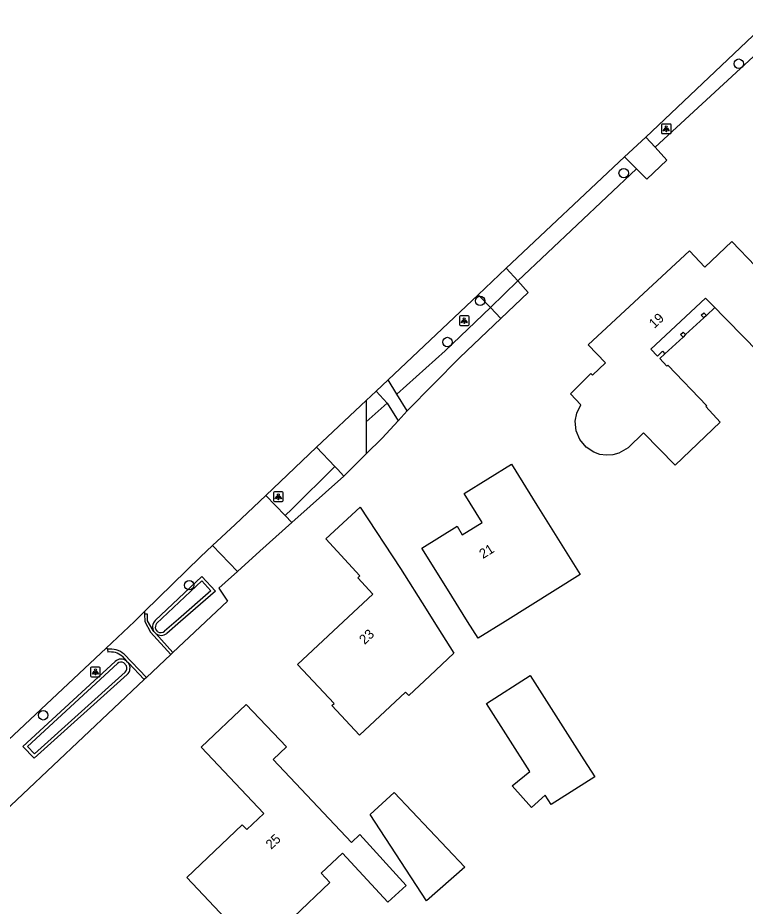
# Model space of a CAD drawing. Extents: x 157321 to 158827, y 386650 to 388532.
# Drawn here: x 157789.2 to 157864.7, y 388220.4 to 388312.7 of the extents above; entities that cross this region are included whole.
import ezdxf

# ---------------------------------------------------------------- set-up
doc = ezdxf.new("R2010")
doc.units = 0
for name, color, linetype in [('IMGEO_Boom', 7, 'Continuous'), ('IMGEO_Groenvoorziening', 7, 'Continuous'), ('IMGEO_Haag', 7, 'Continuous'), ('IMGEO_Lichtpunt', 7, 'Continuous'), ('IMGEO_Muur', 7, 'Continuous'), ('IMGEO_Pand', 7, 'Continuous'), ('IMGEO_Pand_nummerreeks', 7, 'Continuous'), ('IMGEO_Pand_overbouw', 7, 'Continuous'), ('IMGEO_Parkeervlak_open', 7, 'Continuous'), ('IMGEO_Rijbaan_lokaal_gesloten', 7, 'Continuous'), ('IMGEO_Rijbaan_lokaal_open', 7, 'Continuous'), ('IMGEO_Voetpad_open', 7, 'Continuous'), ('IMGEO_Waterloop', 7, 'Continuous')]:
    doc.layers.add(name, color=color, linetype=linetype)

msp = doc.modelspace()

# ---------------------------------------------------------------- linework, layer by layer
at = {"layer": 'IMGEO_Boom'}
for centre in [(157864.069, 388307.919), (157852.115, 388296.552), (157837.212, 388283.288), (157833.812, 388279.014), (157806.998, 388253.765), (157791.848, 388240.253)]:
    msp.add_circle(centre, 0.489, dxfattribs=at)
at = {"layer": 'IMGEO_Groenvoorziening'}
for points in [[(157869.564, 388312.349), (157855.373, 388299.233)], [(157838.273, 388282.615), (157833.595, 388278.108), (157828.565, 388273.598)], [(157829.641, 388271.861), (157835.116, 388277.407), (157839.371, 388281.466)], [(157827.544, 388272.683), (157825.378, 388270.74)], [(157825.378, 388267.393), (157827.033, 388269.034), (157828.691, 388270.831)], [(157803.46, 388250.093), (157808.321, 388254.674), (157809.722, 388253.149), (157806.095, 388250), (157804.668, 388248.761)], [(157811.999, 388255.191), (157810.721, 388254.047), (157810.079, 388253.472), (157810.979, 388252.1), (157805.312, 388246.764)], [(157800.553, 388244.478), (157790.904, 388235.794), (157789.74, 388237.012), (157799.308, 388245.841)], [(157802.333, 388243.957), (157786.547, 388229.091)]]:
    msp.add_lwpolyline(points, dxfattribs=at)
for centre, radius, start, end in [((157804.093, 388249.452), 0.901, 134.64506, 213.29493), ((157804.092, 388249.451), 0.899, 230.43183, 309.86736), ((157799.935, 388245.165), 0.922, 51.76479, 132.8279), ((157799.934, 388245.164), 0.924, 312.05128, 34.88516)]:
    msp.add_arc(centre, radius, start, end, dxfattribs=at)
at = {"layer": 'IMGEO_Haag'}
for points in [[(157822.122, 388266.089), (157817.663, 388261.672), (157816.97, 388260.985)], [(157823.061, 388265.097), (157817.662, 388260.262)]]:
    msp.add_lwpolyline(points, dxfattribs=at)
at = {"layer": 'IMGEO_Lichtpunt'}
for p, q in [((157856.042, 388301.558), (157856.042, 388300.751)), ((157856.042, 388301.558), (157856.042, 388300.751)), ((157856.944, 388301.653), (157856.136, 388301.653)), ((157856.944, 388301.653), (157856.136, 388301.653)), ((157857.038, 388300.751), (157857.038, 388301.558)), ((157857.038, 388300.751), (157857.038, 388301.558)), ((157856.136, 388300.657), (157856.944, 388300.657)), ((157856.136, 388300.657), (157856.944, 388300.657)), ((157835.064, 388281.632), (157835.064, 388280.825)), ((157835.064, 388281.632), (157835.064, 388280.825)), ((157835.966, 388281.727), (157835.158, 388281.727)), ((157835.966, 388281.727), (157835.158, 388281.727)), ((157836.06, 388280.825), (157836.06, 388281.632)), ((157836.06, 388280.825), (157836.06, 388281.632)), ((157835.158, 388280.731), (157835.966, 388280.731)), ((157835.158, 388280.731), (157835.966, 388280.731)), ((157815.756, 388263.349), (157815.756, 388262.542)), ((157815.756, 388263.349), (157815.756, 388262.542)), ((157816.658, 388263.444), (157815.85, 388263.444)), ((157816.658, 388263.444), (157815.85, 388263.444)), ((157816.752, 388262.542), (157816.752, 388263.349)), ((157816.752, 388262.542), (157816.752, 388263.349)), ((157815.85, 388262.448), (157816.658, 388262.448)), ((157815.85, 388262.448), (157816.658, 388262.448)), ((157796.765, 388245.166), (157796.765, 388244.359)), ((157796.765, 388245.166), (157796.765, 388244.359)), ((157797.667, 388245.261), (157796.859, 388245.261)), ((157797.667, 388245.261), (157796.859, 388245.261)), ((157797.761, 388244.359), (157797.761, 388245.166)), ((157797.761, 388244.359), (157797.761, 388245.166)), ((157796.859, 388244.265), (157797.667, 388244.265)), ((157796.859, 388244.265), (157797.667, 388244.265))]:
    msp.add_line(p, q, dxfattribs=at)
for points in [[(157856.416, 388301.222), (157856.455, 388301.194), (157856.267, 388300.932), (157856.229, 388300.959), (157856.416, 388301.222)], [(157856.518, 388301.174), (157856.565, 388301.174), (157856.565, 388300.852), (157856.518, 388300.852), (157856.518, 388301.174)], [(157856.628, 388301.194), (157856.666, 388301.221), (157856.853, 388300.959), (157856.814, 388300.931), (157856.628, 388301.194)], [(157835.438, 388281.296), (157835.477, 388281.268), (157835.289, 388281.006), (157835.251, 388281.033), (157835.438, 388281.296)], [(157835.54, 388281.248), (157835.587, 388281.248), (157835.587, 388280.926), (157835.54, 388280.926), (157835.54, 388281.248)], [(157835.65, 388281.268), (157835.688, 388281.295), (157835.875, 388281.033), (157835.836, 388281.005), (157835.65, 388281.268)], [(157816.13, 388263.013), (157816.169, 388262.985), (157815.981, 388262.723), (157815.943, 388262.75), (157816.13, 388263.013)], [(157816.232, 388262.965), (157816.279, 388262.965), (157816.279, 388262.643), (157816.232, 388262.643), (157816.232, 388262.965)], [(157816.342, 388262.985), (157816.38, 388263.012), (157816.567, 388262.75), (157816.528, 388262.722), (157816.342, 388262.985)], [(157797.139, 388244.83), (157797.178, 388244.802), (157796.99, 388244.54), (157796.952, 388244.567), (157797.139, 388244.83)], [(157797.241, 388244.782), (157797.288, 388244.782), (157797.288, 388244.46), (157797.241, 388244.46), (157797.241, 388244.782)], [(157797.351, 388244.802), (157797.389, 388244.829), (157797.576, 388244.567), (157797.537, 388244.539), (157797.351, 388244.802)]]:
    msp.add_lwpolyline(points, dxfattribs=at)
for centre in [(157856.541, 388301.356), (157835.563, 388281.43), (157816.255, 388263.147), (157797.264, 388244.964)]:
    msp.add_circle(centre, 0.0994, dxfattribs=at)
for centre, start, end in [((157856.136, 388301.558), 90, 180), ((157856.136, 388301.558), 90, 180), ((157856.944, 388301.558), 0, 90), ((157856.944, 388301.558), 0, 90), ((157856.136, 388300.751), 180, 270), ((157856.136, 388300.751), 180, 270), ((157856.944, 388300.751), 270, 0), ((157856.944, 388300.751), 270, 360), ((157835.158, 388281.632), 90, 180), ((157835.158, 388281.632), 90, 180), ((157835.966, 388281.632), 0, 90), ((157835.966, 388281.632), 0, 90), ((157835.158, 388280.825), 180, 270), ((157835.158, 388280.825), 180, 270), ((157835.966, 388280.825), 270, 0), ((157835.966, 388280.825), 270, 360), ((157815.85, 388263.349), 90, 180), ((157815.85, 388263.349), 90, 180), ((157816.658, 388263.349), 0, 90), ((157816.658, 388263.349), 0, 90), ((157815.85, 388262.542), 180, 270), ((157815.85, 388262.542), 180, 270), ((157816.658, 388262.542), 270, 0), ((157816.658, 388262.542), 270, 360), ((157796.859, 388245.166), 90, 180), ((157796.859, 388245.166), 90, 180), ((157797.667, 388245.166), 0, 90), ((157797.667, 388245.166), 0, 90), ((157796.859, 388244.359), 180, 270), ((157796.859, 388244.359), 180, 270), ((157797.667, 388244.359), 270, 0), ((157797.667, 388244.359), 270, 360)]:
    msp.add_arc(centre, 0.0946, start, end, dxfattribs=at)
at = {"layer": 'IMGEO_Muur'}
for points in [[(157803.34, 388248.957), (157803.241, 388249.067), (157802.685, 388250.08), (157802.67, 388250.757), (157802.37, 388250.75)], [(157802.37, 388250.75), (157802.387, 388250), (157802.995, 388248.892), (157805.094, 388246.558)], [(157803.519, 388248.758), (157803.34, 388248.957)], [(157805.312, 388246.764), (157803.519, 388248.758)], [(157798.501, 388247.106), (157798.546, 388246.81)], [(157800.028, 388246.395), (157800.505, 388245.889)], [(157802.551, 388244.163), (157800.234, 388246.613)], [(157805.312, 388246.764), (157805.094, 388246.558)], [(157800.505, 388245.889), (157800.692, 388245.692)], [(157800.692, 388245.692), (157802.333, 388243.957)], [(157802.551, 388244.163), (157802.333, 388243.957)]]:
    msp.add_lwpolyline(points, dxfattribs=at)
for centre, radius, start, end in [((157798.825, 388244.952), 2.179, 49.69507, 98.54518), ((157798.824, 388244.948), 1.882, 50.2238, 98.48883)]:
    msp.add_arc(centre, radius, start, end, dxfattribs=at)
at = {"layer": 'IMGEO_Pand'}
for points in [[(157847.179, 388269.791), (157847.084, 388270.798), (157847.237, 388271.624), (157847.659, 388272.491), (157846.584, 388273.651), (157848.426, 388275.46), (157848.701, 388275.73), (157848.873, 388275.559), (157850.219, 388276.87), (157848.432, 388278.707), (157858.963, 388288.47), (157860.528, 388286.781), (157863.358, 388289.468), (157865.801, 388286.897)], [(157867.694, 388276.323), (157861.225, 388282.941), (157860.615, 388283.565), (157854.922, 388278.287), (157855.612, 388277.563), (157856.142, 388278.055), (157856.401, 388277.79), (157855.867, 388277.295), (157856.601, 388276.525), (157856.71, 388276.625), (157860.751, 388272.398), (157860.637, 388272.306), (157862.149, 388270.683), (157857.451, 388266.244), (157854.188, 388269.591), (157852.567, 388268.019), (157851.625, 388267.471), (157850.985, 388267.298), (157850.31, 388267.254), (157849.64, 388267.347), (157849.014, 388267.567), (157848.225, 388268.081), (157847.551, 388268.89), (157847.179, 388269.791)], [(157860.177, 388281.796), (157860.449, 388282.047), (157860.707, 388281.783), (157860.436, 388281.531), (157860.177, 388281.796)], [(157858.02, 388279.796), (157858.292, 388280.048), (157858.55, 388279.783), (157858.279, 388279.531), (157858.02, 388279.796)], [(157839.793, 388250), (157837.001, 388248.254), (157835.912, 388250), (157833.815, 388253.363), (157831.169, 388257.605), (157834.815, 388259.877), (157835.343, 388258.996), (157837.421, 388260.283), (157835.547, 388263.275), (157840.451, 388266.329), (157843.101, 388262.09), (157847.606, 388254.885), (157839.793, 388250)], [(157818.238, 388245.531), (157823.033, 388250), (157826.059, 388252.821), (157824.505, 388254.52), (157824.733, 388254.729), (157821.196, 388258.595), (157824.754, 388261.85), (157828.928, 388255.495), (157831.603, 388251.271), (157832.408, 388250), (157834.488, 388246.715), (157831.979, 388244.361), (157829.799, 388242.315), (157829.466, 388242.669), (157824.697, 388238.194), (157821.816, 388241.264), (157822.042, 388241.476), (157818.238, 388245.531)], [(157837.862, 388241.485), (157842.421, 388244.381), (157847.991, 388235.633), (157849.118, 388233.862), (157844.589, 388230.977), (157843.966, 388231.955), (157842.527, 388230.689), (157840.548, 388232.938), (157842.375, 388234.42), (157837.862, 388241.485)], [(157814.051, 388215.677), (157810.192, 388219.792), (157806.756, 388223.424), (157812.509, 388228.867), (157812.97, 388228.38), (157814.75, 388230.064), (157808.228, 388236.958), (157812.913, 388241.39), (157817.092, 388236.974), (157815.711, 388235.668), (157823.855, 388227.06), (157824.72, 388227.877), (157829.526, 388222.57), (157827.611, 388220.837), (157822.915, 388225.927), (157820.719, 388223.849), (157821.608, 388222.884), (157814.051, 388215.677)], [(157831.653, 388220.973), (157825.779, 388229.953), (157828.286, 388232.24), (157835.611, 388224.468), (157831.653, 388220.973)]]:
    msp.add_lwpolyline(points, dxfattribs=at)
at = {"layer": 'IMGEO_Pand_overbouw'}
msp.add_lwpolyline([(157858.55, 388279.783), (157860.436, 388281.531), (157860.177, 388281.796), (157860.449, 388282.047), (157860.707, 388281.783), (157861.573, 388282.585), (157861.225, 388282.941), (157860.615, 388283.565), (157854.922, 388278.287), (157855.612, 388277.563), (157856.142, 388278.055), (157856.401, 388277.79), (157858.279, 388279.531), (157858.02, 388279.796), (157858.292, 388280.048)], close=True, dxfattribs=at)
at = {"layer": 'IMGEO_Parkeervlak_open'}
msp.add_lwpolyline([(157853.445, 388296.987), (157841.116, 388285.356)], dxfattribs=at)
at = {"layer": 'IMGEO_Rijbaan_lokaal_gesloten'}
for points in [[(157854.407, 388300.278), (157867.511, 388312.687)], [(157852.209, 388298.229), (157854.407, 388300.278)], [(157839.928, 388286.693), (157852.209, 388298.229)], [(157837.018, 388283.929), (157839.928, 388286.693)], [(157827.647, 388275.08), (157837.018, 388283.929)], [(157826.396, 388273.899), (157827.647, 388275.08)], [(157825.378, 388272.937), (157826.396, 388273.899)], [(157820.235, 388268.081), (157825.378, 388272.937)], [(157814.96, 388263.084), (157820.235, 388268.081)], [(157809.417, 388257.877), (157811.786, 388260.078), (157814.96, 388263.084)], [(157802.364, 388251.026), (157808.163, 388256.712), (157809.417, 388257.877)], [(157798.372, 388247.236), (157801.317, 388250), (157802.364, 388251.026)], [(157784.822, 388234.517), (157798.372, 388247.236)]]:
    msp.add_lwpolyline(points, dxfattribs=at)
at = {"layer": 'IMGEO_Rijbaan_lokaal_open'}
for points in [[(157854.407, 388300.278), (157855.373, 388299.233)], [(157855.373, 388299.233), (157856.603, 388297.902), (157854.516, 388295.912), (157853.445, 388296.987)], [(157853.445, 388296.987), (157852.209, 388298.229)], [(157839.928, 388286.693), (157841.116, 388285.356)], [(157841.116, 388285.356), (157838.273, 388282.615)], [(157841.116, 388285.356), (157842.187, 388284.152), (157839.371, 388281.466)], [(157838.273, 388282.615), (157837.018, 388283.929)], [(157839.371, 388281.466), (157838.273, 388282.615)], [(157825.378, 388272.937), (157825.378, 388270.74)], [(157825.378, 388270.74), (157825.378, 388267.393)], [(157820.235, 388268.081), (157822.122, 388266.089)], [(157823.061, 388265.097), (157825.378, 388267.393)], [(157822.122, 388266.089), (157822.397, 388265.798), (157823.061, 388265.097)], [(157814.96, 388263.084), (157816.97, 388260.985)], [(157816.97, 388260.985), (157817.662, 388260.262)], [(157817.662, 388260.262), (157814.335, 388257.283), (157811.999, 388255.191)], [(157811.999, 388255.191), (157809.417, 388257.877)], [(157802.364, 388251.026), (157802.37, 388250.75)], [(157798.501, 388247.106), (157798.372, 388247.236)], [(157805.094, 388246.558), (157802.551, 388244.163)]]:
    msp.add_lwpolyline(points, dxfattribs=at)
at = {"layer": 'IMGEO_Voetpad_open'}
for points in [[(157828.565, 388273.598), (157827.647, 388275.08)], [(157826.396, 388273.899), (157827.544, 388272.683)], [(157829.641, 388271.861), (157828.565, 388273.598)], [(157827.544, 388272.683), (157828.691, 388270.831)], [(157828.691, 388270.831), (157829.641, 388271.861)]]:
    msp.add_lwpolyline(points, dxfattribs=at)
at = {"layer": 'IMGEO_Waterloop'}
for points in [[(157803.612, 388249.779), (157808.304, 388254.2), (157809.245, 388253.176), (157805.877, 388250.251), (157804.442, 388249.006)], [(157803.741, 388248.934), (157803.524, 388249.19)], [(157800.355, 388244.737), (157790.921, 388236.247), (157790.204, 388236.997), (157799.558, 388245.634)], [(157800.199, 388245.711), (157800.493, 388245.404)]]:
    msp.add_lwpolyline(points, dxfattribs=at)
for centre, radius, start, end in [((157804.038, 388249.414), 0.56, 139.41074, 203.59433), ((157804.046, 388249.416), 0.57, 237.68408, 314.04454), ((157799.938, 388245.177), 0.594, 63.95723, 129.74242), ((157799.94, 388245.171), 0.6, 313.75543, 22.86583)]:
    msp.add_arc(centre, radius, start, end, dxfattribs=at)

# ---------------------------------------------------------------- texts
at = {"layer": 'IMGEO_Pand_nummerreeks'}
for s, rotation, p in [('19', 42.8286, (157855.299, 388280.371)), ('21', 31.77182, (157837.503, 388256.475)), ('23', 42.98685, (157825.214, 388247.551)), ('25', 43.41113, (157815.514, 388226.271))]:
    msp.add_text(s, height=1, rotation=rotation, dxfattribs=at).set_placement(p)

doc.saveas('drawing.dxf')
